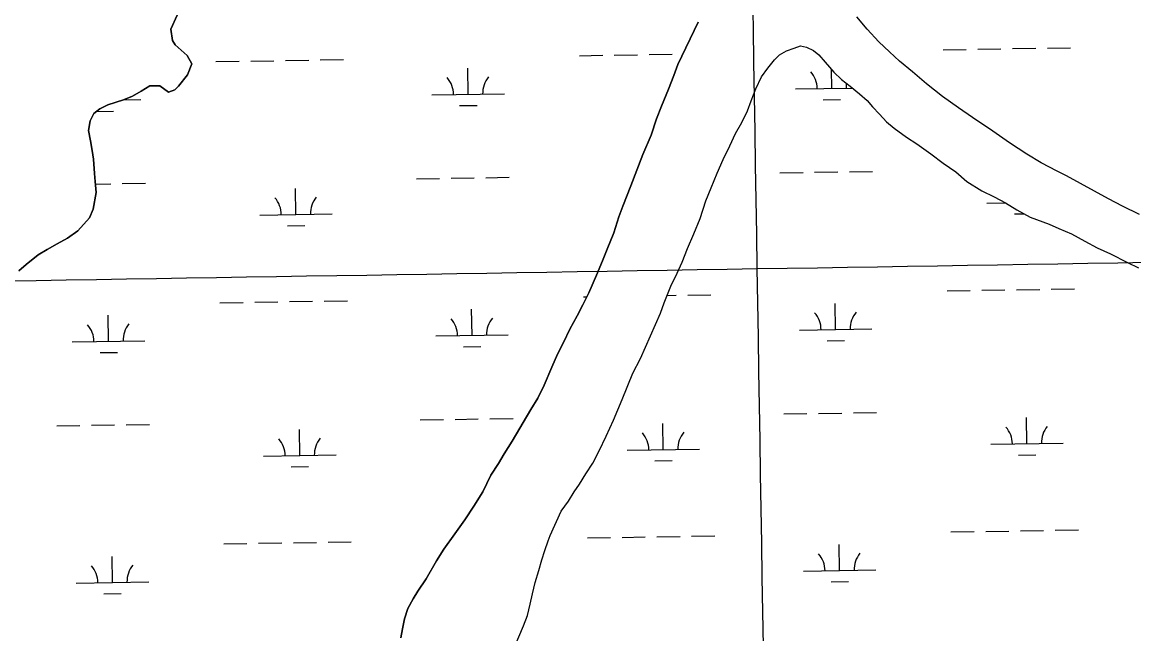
# Model space of a CAD drawing. Extents: x 3855477 to 3893699, y 299188 to 325115.
# Drawn here: x 3874404 to 3875938, y 319519 to 320363 of the extents above; entities that cross this region are included whole.
import ezdxf

# ---------------------------------------------------------------- set-up
doc = ezdxf.new("R2010")
doc.units = 0
for name, color, linetype in [('V-GRID-MAJR', 7, 'Continuous'), ('V-TOPO-SHOR', 7, 'Continuous'), ('V-WETL-SWMP', 7, 'Continuous')]:
    doc.layers.add(name, color=color, linetype=linetype)

msp = doc.modelspace()

# ---------------------------------------------------------------- linework, layer by layer
at = {"layer": 'V-GRID-MAJR'}
for points in [[(3875665.2, 304876.4), (3875615.9, 307902.9), (3875517.1, 313962.9), (3875418.4, 320022.9), (3875369, 323056.4)], [(3859493.4, 319767), (3864801.7, 319851.5), (3870110.1, 319936.8), (3875418.4, 320022.9), (3880726.7, 320109.8), (3886035, 320197.4), (3891343.3, 320285.8)]]:
    msp.add_spline(points, degree=3, dxfattribs=at)
at = {"layer": 'V-TOPO-SHOR'}
for points in [[(3874617.6, 320372.4), (3874608.7, 320353.4), (3874611.1, 320337.7), (3874614.9, 320331.8), (3874631.4, 320316.9), (3874638, 320305.7), (3874631.7, 320290.4), (3874619.5, 320274.6), (3874614.2, 320269.6), (3874605.6, 320266.3), (3874593.5, 320275.3), (3874580, 320275.1), (3874567.7, 320267.9), (3874555.9, 320260.7), (3874543.5, 320255.7), (3874522, 320248.9), (3874510.7, 320243.4), (3874502.7, 320236.8), (3874497.4, 320226.9), (3874495.4, 320213.4), (3874497.8, 320199.4), (3874500.1, 320185.9), (3874501.9, 320174), (3874503.3, 320154), (3874504.5, 320143.2), (3874505.8, 320128.1), (3874501.8, 320104.8), (3874496.5, 320092.8), (3874480.5, 320075.3), (3874466.1, 320064.8), (3874452.1, 320057.1), (3874438.2, 320049.3), (3874425.8, 320042.1), (3874409.3, 320028.4), (3874399.1, 320020.1)], [(3874926.5, 319513.4), (3874928.7, 319526.1), (3874931.3, 319540), (3874936.2, 319554), (3874943.6, 319567.6), (3874949.8, 319578), (3874961.5, 319594.9), (3874975.4, 319619.7), (3874985.9, 319635.7), (3875001.1, 319657), (3875014.8, 319676.2), (3875027.2, 319695.1), (3875039.7, 319715.1), (3875050.5, 319737.9), (3875061, 319754.3), (3875069.2, 319767.2), (3875080, 319784.8), (3875106, 319828.4), (3875115.4, 319844.4), (3875124.3, 319862), (3875134.6, 319887.2), (3875142.7, 319904.8), (3875150.9, 319921.2), (3875159.7, 319939.2), (3875169.8, 319958), (3875177.5, 319973.2), (3875185.7, 319989.6), (3875196.5, 320014), (3875204.9, 320033.6), (3875211.1, 320049.9), (3875220.3, 320072.3), (3875227.5, 320094.2), (3875232.9, 320109), (3875244, 320137), (3875252.1, 320158.9), (3875260.5, 320180.5), (3875271.7, 320206.9), (3875279.3, 320229.6), (3875286.2, 320247.2), (3875295.8, 320270.7), (3875303.1, 320289.5), (3875308.8, 320304.7), (3875336.6, 320363.1)], [(3875945.8, 320097.7), (3875922.4, 320109.3), (3875903.3, 320119.3), (3875845.2, 320150.8), (3875832.5, 320157.4), (3875810.2, 320168.9), (3875790.3, 320180.9), (3875766.4, 320196.7), (3875743.7, 320212.6), (3875715.4, 320231.6), (3875696.3, 320244.7), (3875674, 320260.2), (3875652, 320277.7), (3875632.8, 320294.4), (3875614.9, 320309.1), (3875600.9, 320322), (3875586.1, 320336), (3875570.1, 320353.1), (3875556, 320370.3)], [(3875458.9, 320323.6), (3875469.1, 320327.3), (3875478.2, 320330.2), (3875486.5, 320328.3), (3875496.1, 320323.7), (3875503.3, 320317.8), (3875512.1, 320307.7), (3875524.1, 320294), (3875534.6, 320283.9), (3875546.5, 320274.6), (3875559.3, 320264.1), (3875570.1, 320254.7), (3875577.4, 320246.1), (3875587, 320236), (3875596.6, 320225.5), (3875607.4, 320216.9), (3875624.2, 320204.5), (3875638.5, 320195.2), (3875658.1, 320181.2), (3875674.9, 320168.4), (3875692.4, 320156.4), (3875707.6, 320143.2), (3875728.4, 320130.4), (3875745.5, 320122), (3875761, 320113.9), (3875776.9, 320104.2), (3875794.9, 320093.8), (3875821.5, 320084.3), (3875834.6, 320078.5), (3875852.1, 320070.9), (3875870.4, 320060.8), (3875887.5, 320051.6), (3875905.8, 320043.5), (3875929.3, 320031.2), (3875944.8, 320023.9)], [(3875132.5, 319654.7), (3875147.9, 319688.5), (3875157.6, 319702.1), (3875165.7, 319715.2), (3875173.1, 319725.6), (3875181.9, 319740), (3875191.2, 319754.7), (3875200.1, 319771.4), (3875209.7, 319791.7), (3875220.1, 319814), (3875231.9, 319842.6), (3875246.4, 319878.8), (3875257.2, 319899.1), (3875284.8, 319961.5), (3875289.8, 319975.8), (3875298.9, 319998.9), (3875307.8, 320016.8), (3875314.7, 320031.9), (3875322, 320050.6), (3875330.8, 320070.8), (3875339.6, 320092.3), (3875347.5, 320116.5), (3875354.8, 320134.4), (3875362.8, 320154.7), (3875371.3, 320173.4), (3875380.5, 320192.5), (3875388.2, 320209.2), (3875397, 320224.7), (3875405.1, 320240.6), (3875410.1, 320254.5), (3875416.6, 320271.2), (3875424.2, 320287.5), (3875432.8, 320299.5), (3875442.1, 320311.1), (3875449.1, 320317.9), (3875458.9, 320323.6)], [(3874991.9, 319299.8), (3874997.2, 319319.3), (3875003.3, 319336.7), (3875009.8, 319355.4), (3875016.6, 319377.6), (3875023, 319395.9), (3875032.3, 319412.2), (3875041.2, 319425.8), (3875049.7, 319437.8), (3875059.4, 319451.7), (3875066.7, 319466.5), (3875074.4, 319481.2), (3875081.3, 319496.7), (3875089.4, 319515), (3875095.5, 319530.1), (3875101.2, 319544.4), (3875105, 319559.9), (3875107.9, 319574.1), (3875111.7, 319590), (3875117, 319606.3), (3875121.1, 319621.3), (3875125.3, 319634), (3875129.9, 319647.2), (3875132.5, 319654.7)]]:
    msp.add_lwpolyline(points, dxfattribs=at)
at = {"layer": 'V-WETL-SWMP'}
for p, q in [((3875818.8, 320327.2), (3875850.8, 320327.7)), ((3875173, 320316.7), (3875205, 320317.2)), ((3875221, 320317.5), (3875253, 320318)), ((3875269, 320318.2), (3875301, 320318.8)), ((3875674.9, 320324.9), (3875706.9, 320325.4)), ((3875722.8, 320325.6), (3875754.8, 320326.2)), ((3875770.8, 320326.4), (3875802.8, 320326.9)), ((3874671.2, 320308.5), (3874703.2, 320309)), ((3874719.2, 320309.3), (3874751.2, 320309.8)), ((3874767.2, 320310.1), (3874799.2, 320310.6)), ((3874815.2, 320310.9), (3874847.1, 320311.4)), ((3875019.3, 320263.4), (3875018.7, 320299.4)), ((3875521.1, 320271.6), (3875520.7, 320298)), ((3875471.1, 320270.8), (3875549.6, 320272.1)), ((3874543.5, 320255.7), (3874567.4, 320256.1)), ((3874969.3, 320262.6), (3875069.3, 320264.2)), ((3875509.4, 320256), (3875533.4, 320256.4)), ((3874506.2, 320239.6), (3874529.7, 320240)), ((3875007.5, 320247.8), (3875031.5, 320248.2)), ((3874947.8, 320146.8), (3874979.7, 320147.3)), ((3874995.7, 320147.6), (3875027.7, 320148.1)), ((3875043.7, 320148.4), (3875075.7, 320148.9)), ((3875449.6, 320155), (3875481.6, 320155.5)), ((3875497.6, 320155.8), (3875529.6, 320156.3)), ((3875545.6, 320156.6), (3875577.6, 320157.1)), ((3874504.8, 320139.6), (3874525.9, 320139.9)), ((3874541.9, 320140.2), (3874573.9, 320140.7)), ((3874781.5, 320097.7), (3874780.9, 320133.7)), ((3875735.2, 320113.2), (3875761.4, 320113.6)), ((3874731.5, 320096.9), (3874831.5, 320098.5)), ((3875773.4, 320098.4), (3875786.6, 320098.6)), ((3874769.7, 320082), (3874793.7, 320082.4)), ((3875680.3, 319992.2), (3875712.3, 319992.7)), ((3875728.3, 319993), (3875760.3, 319993.5)), ((3875776.3, 319993.8), (3875808.3, 319994.3)), ((3875824.3, 319994.6), (3875856.3, 319995.1)), ((3874676.6, 319975.9), (3874708.6, 319976.4)), ((3874724.6, 319976.7), (3874756.6, 319977.2)), ((3874772.6, 319977.4), (3874804.6, 319978)), ((3874820.6, 319978.2), (3874852.6, 319978.7)), ((3875178.4, 319984.1), (3875183, 319984.1)), ((3875293.8, 319985.9), (3875306.4, 319986.1)), ((3875322.4, 319986.4), (3875354.4, 319986.9)), ((3875526.5, 319939), (3875525.9, 319975)), ((3875024.7, 319930.8), (3875024.1, 319966.8)), ((3874522.8, 319922.6), (3874522.3, 319958.6)), ((3874974.7, 319930), (3875074.7, 319931.6)), ((3875476.5, 319938.2), (3875576.5, 319939.8)), ((3874472.9, 319921.8), (3874572.8, 319923.4)), ((3875012.9, 319915.2), (3875036.9, 319915.6)), ((3875514.8, 319923.4), (3875538.8, 319923.7)), ((3874511.1, 319907), (3874535.1, 319907.4)), ((3875455, 319822.4), (3875487, 319822.9)), ((3875503, 319823.1), (3875535, 319823.7)), ((3875551, 319823.9), (3875583, 319824.4)), ((3874451.3, 319806), (3874483.3, 319806.5)), ((3874499.3, 319806.8), (3874531.3, 319807.3)), ((3874547.3, 319807.6), (3874579.3, 319808.1)), ((3874953.2, 319814.2), (3874985.2, 319814.7)), ((3875001.2, 319815), (3875033.2, 319815.5)), ((3875049.2, 319815.8), (3875081.2, 319816.3)), ((3875288.7, 319773.2), (3875288.1, 319809.2)), ((3875790.6, 319781.4), (3875790, 319817.4)), ((3874786.9, 319765), (3874786.3, 319801)), ((3875740.6, 319780.6), (3875840.6, 319782.2)), ((3874736.9, 319764.2), (3874836.9, 319765.9)), ((3875238.7, 319772.4), (3875338.7, 319774)), ((3875778.8, 319765.8), (3875802.8, 319766.2)), ((3874775.1, 319749.4), (3874799.1, 319749.8)), ((3875277, 319757.6), (3875301, 319758)), ((3875231.8, 319652.2), (3875263.8, 319652.7)), ((3875279.8, 319653), (3875311.8, 319653.5)), ((3875327.8, 319653.8), (3875359.8, 319654.3)), ((3875685.7, 319659.6), (3875717.7, 319660.1)), ((3875733.7, 319660.4), (3875765.7, 319660.9)), ((3875781.7, 319661.2), (3875813.7, 319661.7)), ((3875829.7, 319661.9), (3875861.7, 319662.5)), ((3874682, 319643.2), (3874714, 319643.8)), ((3874730, 319644), (3874762, 319644.5)), ((3874778, 319644.8), (3874810, 319645.3)), ((3874826, 319645.6), (3874858, 319646.1)), ((3875183.9, 319651.4), (3875215.8, 319651.9)), ((3875531.9, 319606.3), (3875531.4, 319642.3)), ((3874528.3, 319590), (3874527.7, 319626)), ((3875482, 319605.5), (3875581.9, 319607.2)), ((3874478.3, 319589.2), (3874578.3, 319590.8)), ((3875520.2, 319590.7), (3875544.2, 319591.1)), ((3874516.5, 319574.4), (3874540.5, 319574.8))]:
    msp.add_line(p, q, dxfattribs=at)
for points in [[(3874399.1, 320020.1), (3874409.3, 320028.4), (3874425.8, 320042.1), (3874438.2, 320049.3), (3874452.1, 320057.1), (3874466.1, 320064.8), (3874480.5, 320075.3), (3874496.5, 320092.8), (3874501.8, 320104.8), (3874505.8, 320128.1), (3874504.5, 320143.2), (3874503.3, 320154), (3874501.9, 320174), (3874500.1, 320185.9), (3874497.8, 320199.4), (3874495.4, 320213.4), (3874497.4, 320226.9), (3874502.7, 320236.8), (3874510.7, 320243.4), (3874522, 320248.9), (3874543.5, 320255.7), (3874555.9, 320260.7), (3874567.7, 320267.9), (3874580, 320275.1), (3874593.5, 320275.3), (3874605.6, 320266.3), (3874614.2, 320269.6), (3874619.5, 320274.6), (3874631.7, 320290.4), (3874638, 320305.7), (3874631.4, 320316.9), (3874614.9, 320331.8), (3874611.1, 320337.7), (3874608.7, 320353.4), (3874617.6, 320372.4)], [(3875336.6, 320363.1), (3875308.8, 320304.7), (3875303.1, 320289.5), (3875295.8, 320270.7), (3875286.2, 320247.2), (3875279.3, 320229.6), (3875271.7, 320206.9), (3875260.5, 320180.5), (3875252.1, 320158.9), (3875244, 320137), (3875232.9, 320109), (3875227.5, 320094.2), (3875220.3, 320072.3), (3875211.1, 320049.9), (3875204.9, 320033.6), (3875196.5, 320014), (3875185.7, 319989.6), (3875177.5, 319973.2), (3875169.8, 319958), (3875159.7, 319939.2), (3875150.9, 319921.2), (3875142.7, 319904.8), (3875134.6, 319887.2), (3875124.3, 319862), (3875115.4, 319844.4), (3875106, 319828.4), (3875080, 319784.8), (3875069.1, 319767.2), (3875061, 319754.3), (3875050.5, 319737.9), (3875039.7, 319715.1), (3875027.2, 319695.1), (3875014.8, 319676.2), (3875001.1, 319657), (3874985.9, 319635.7), (3874975.4, 319619.7), (3874961.5, 319594.9), (3874949.8, 319578), (3874943.6, 319567.6), (3874936.2, 319554), (3874931.3, 319540), (3874928.7, 319526.1), (3874926.5, 319513.4)], [(3875945.8, 320097.7), (3875922.4, 320109.3), (3875903.3, 320119.3), (3875845.2, 320150.8), (3875832.5, 320157.4), (3875810.2, 320168.9), (3875790.3, 320180.9), (3875766.4, 320196.7), (3875743.7, 320212.6), (3875715.4, 320231.6), (3875696.3, 320244.7), (3875674, 320260.2), (3875652, 320277.7), (3875632.8, 320294.4), (3875614.9, 320309.1), (3875600.9, 320322), (3875586.1, 320336), (3875570.1, 320353.1), (3875556, 320370.3)], [(3875089.4, 319515), (3875095.5, 319530.1), (3875101.2, 319544.4), (3875105, 319559.9), (3875107.9, 319574.1), (3875111.7, 319590), (3875117, 319606.3), (3875121.1, 319621.3), (3875125.3, 319634), (3875129.9, 319647.2), (3875132.5, 319654.7), (3875147.9, 319688.5), (3875157.6, 319702.1), (3875165.7, 319715.2), (3875173.1, 319725.6), (3875181.9, 319740), (3875191.2, 319754.7), (3875200.1, 319771.4), (3875209.7, 319791.7), (3875220.1, 319814), (3875231.9, 319842.6), (3875246.4, 319878.8), (3875257.2, 319899.1), (3875284.8, 319961.5), (3875289.8, 319975.8), (3875298.9, 319998.9), (3875307.8, 320016.8), (3875314.7, 320031.9), (3875322, 320050.6), (3875330.8, 320070.8), (3875339.6, 320092.3), (3875347.5, 320116.5), (3875354.8, 320134.4), (3875362.8, 320154.7), (3875371.3, 320173.4), (3875380.5, 320192.5), (3875388.2, 320209.2), (3875397, 320224.7), (3875405.1, 320240.6), (3875410.1, 320254.5), (3875416.6, 320271.2), (3875424.2, 320287.5), (3875432.8, 320299.5), (3875442.1, 320311.1), (3875449.1, 320317.9), (3875458.9, 320323.6), (3875469.1, 320327.3), (3875478.2, 320330.2), (3875486.5, 320328.3), (3875496.1, 320323.7), (3875503.3, 320317.8), (3875512.1, 320307.7), (3875524.1, 320294), (3875534.6, 320283.9), (3875546.5, 320274.6), (3875559.3, 320264.1), (3875570.1, 320254.7), (3875577.4, 320246.1), (3875587, 320236), (3875596.6, 320225.5), (3875607.4, 320216.9), (3875624.2, 320204.5), (3875638.5, 320195.2), (3875658.1, 320181.2), (3875674.9, 320168.4), (3875692.4, 320156.4), (3875707.6, 320143.2), (3875728.4, 320130.4), (3875745.5, 320122), (3875761, 320113.9), (3875776.9, 320104.2), (3875794.9, 320093.8), (3875821.5, 320084.3), (3875834.6, 320078.5), (3875852.1, 320070.9), (3875870.4, 320060.8), (3875887.5, 320051.6), (3875905.8, 320043.5), (3875929.3, 320031.2), (3875944.8, 320023.9)]]:
    msp.add_lwpolyline(points, dxfattribs=at)
for centre, start, end in [((3874964, 320263), 0.1615, 41.7052), ((3875074.5, 320264.8), 140.1615, 181.7052), ((3875465.9, 320271.2), 0.1615, 41.7052), ((3875576.3, 320273), 171.0329, 181.7052), ((3874726.2, 320097.2), 0.1615, 41.7052), ((3874836.7, 320099), 140.1615, 181.7052), ((3875471.3, 319938.5), 0.1615, 41.7052), ((3875581.8, 319940.3), 140.1615, 181.7052), ((3874467.6, 319922.2), 0.1615, 41.7052), ((3874578.1, 319924), 140.1615, 181.7052), ((3874969.4, 319930.4), 0.1615, 41.7052), ((3875079.9, 319932.2), 140.1615, 181.7052), ((3875233.5, 319772.8), 0.1615, 41.7052), ((3875344, 319774.6), 140.1615, 181.7052), ((3875735.3, 319781), 0.1615, 41.7052), ((3875845.8, 319782.8), 140.1615, 181.7052), ((3874731.6, 319764.6), 0.1615, 41.7052), ((3874842.1, 319766.4), 140.1615, 181.7052), ((3875476.7, 319605.9), 0.1615, 41.7052), ((3875587.2, 319607.7), 140.1615, 181.7052), ((3874473, 319589.6), 0.1615, 41.7052), ((3874583.5, 319591.4), 140.1615, 181.7052)]:
    msp.add_arc(centre, 35.2, start, end, dxfattribs=at)

doc.saveas('drawing.dxf')
